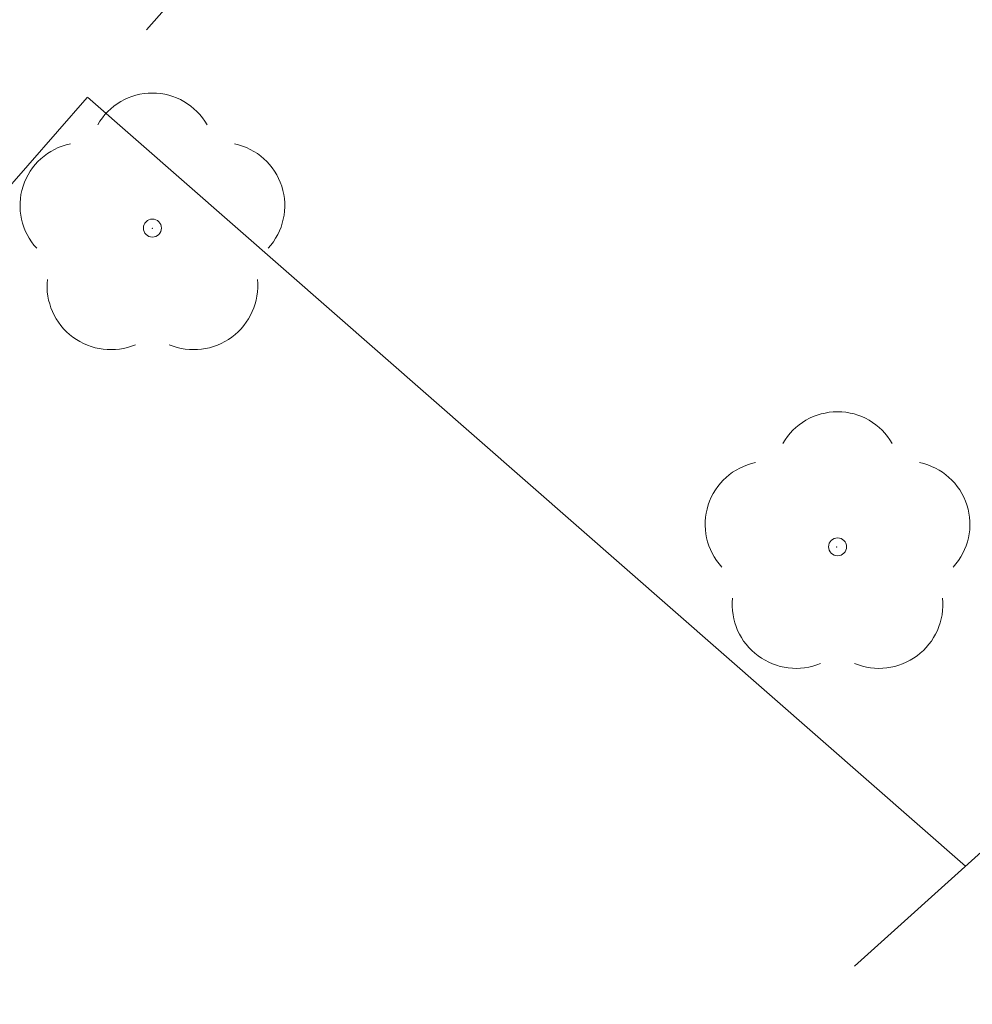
# Model space of a CAD drawing. Header units: metres. Extents: x 5504996 to 5514259, y 5943254 to 5951281.
# Tile 420 of 656: x 5509745.81 to 5509751.1, y 5948010.88 to 5948016.35. Entities that reach past the tile are written whole.
import ezdxf

# ---------------------------------------------------------------- set-up
doc = ezdxf.new("R2010")
doc.units = ezdxf.units.M
doc.linetypes.add('L_0_04', pattern=[1.5, 1, -0.5])
for name, color, linetype, lineweight, true_color in [('BDZ_ObiektPrzyrodniczy_P_OBOP02_01', 7, 'CONTINUOUS', 18, 0x000000), ('KR_ObiektKarto', 7, 'CONTINUOUS', 18, 0x000000), ('OT_Skarpa', 7, 'CONTINUOUS', 18, 0x000000), ('pomiar', 7, 'CONTINUOUS', 18, 0x000000)]:
    doc.layers.add(name, color=color, linetype=linetype, lineweight=lineweight, true_color=true_color)

msp = doc.modelspace()

# ---------------------------------------------------------------- linework, layer by layer
at = {"layer": 'BDZ_ObiektPrzyrodniczy_P_OBOP02_01', "color": 96, "linetype": 'Continuous', "lineweight": 18, "true_color": 0x007f00}
for centre in [(5509746.55, 5948015.191), (5509746.55, 5948015.191), (5509750.354, 5948013.421), (5509750.354, 5948013.421)]:
    msp.add_circle(centre, 0.05, dxfattribs=at)
for centre, radius, start, end in [((5509746.55, 5948015.591), 0.35, 29.8459, 150.1541), ((5509746.165, 5948015.316), 0.35, 101.6336, 222.6627), ((5509746.935, 5948015.316), 0.35, 317.3373, 78.3664), ((5509746.32, 5948014.871), 0.355, 174.3693, 292.5572), ((5509746.78, 5948014.871), 0.355, 247.4428, 5.6307), ((5509750.354, 5948013.821), 0.35, 29.8459, 150.1541), ((5509749.969, 5948013.546), 0.35, 101.6336, 222.6627), ((5509750.739, 5948013.546), 0.35, 317.3373, 78.3664), ((5509750.124, 5948013.101), 0.355, 174.3693, 292.5572), ((5509750.584, 5948013.101), 0.355, 247.4428, 5.6307)]:
    msp.add_arc(centre, radius, start, end, dxfattribs=at)
at = {"layer": 'KR_ObiektKarto', "linetype": 'Continuous', "lineweight": 18, "flags": 128}
msp.add_lwpolyline([(5509746.1894, 5948015.9176), (5509751.0642, 5948011.6472)], dxfattribs=at)
at = {"layer": 'OT_Skarpa', "color": 18, "linetype": 'L_0_04', "lineweight": 18, "true_color": 0x000000, "flags": 128}
msp.add_lwpolyline([(5509859.35, 5947964.83), (5509858.47, 5947961.86), (5509843.49, 5947961.98), (5509812.1, 5947963.63), (5509765.56, 5947968.34), (5509741.02, 5947976.38), (5509734.69, 5947990.46), (5509740.62, 5948009.56), (5509750.37, 5948020.69), (5509762, 5948021.46), (5509761.63, 5948018.59), (5509755.58, 5948015.71), (5509746.31, 5948007.37), (5509738.81, 5947990.83), (5509743.91, 5947980.28), (5509767.3, 5947971.77), (5509812.1, 5947967.66), (5509844.34, 5947964.97)], close=True, dxfattribs=at)
at = {"layer": 'pomiar'}
for p in [(5509746.55, 5948015.19, 53.88), (5509750.35, 5948013.42, 53.38)]:
    msp.add_point(p, dxfattribs=at)

doc.saveas('drawing.dxf')
